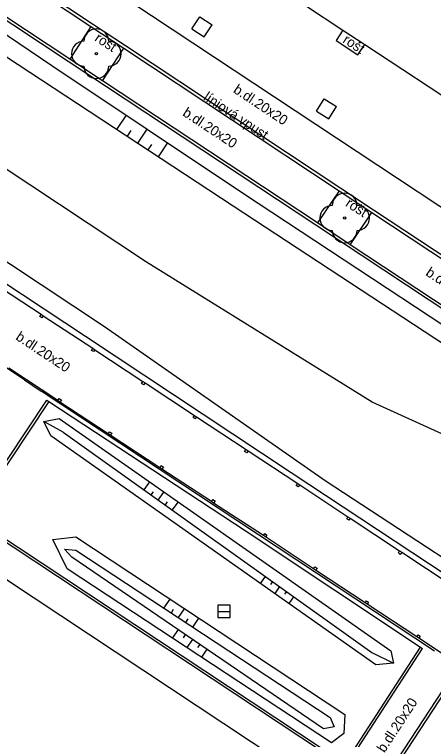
# Model space of a CAD drawing. Extents: x -598233 to -596890, y -1157848 to -1156431.
# Drawn here: x -597056.19 to -597039.32, y -1157166.6 to -1157137.38 of the extents above; entities that cross this region are included whole.
import ezdxf

# ---------------------------------------------------------------- set-up
doc = ezdxf.new("R2010")
doc.units = 0
for name, color, linetype in [('Level 11', 7, 'Continuous'), ('Level 14', 7, 'Continuous'), ('Level 15', 7, 'Continuous'), ('Level 22', 7, 'Continuous'), ('Level 24', 7, 'Continuous'), ('Level 25', 7, 'Continuous'), ('Level 27', 7, 'Continuous'), ('Level 40', 7, 'Continuous'), ('Level 42', 7, 'Continuous'), ('Level 5', 7, 'Continuous'), ('Level 6', 7, 'Continuous'), ('Level 7', 7, 'Continuous'), ('Level 8', 7, 'Continuous')]:
    doc.layers.add(name, color=color, linetype=linetype)

msp = doc.modelspace()

# ---------------------------------------------------------------- linework, layer by layer
at = {"layer": 'Level 11'}
for points in [[(-597049.04, -1157137.96), (-597048.72, -1157137.47)], [(-597048.72, -1157137.47), (-597048.23, -1157137.79)], [(-597053.11, -1157137.86), (-597053.96, -1157139.18)], [(-597048.55, -1157138.28), (-597048.23, -1157137.79)], [(-597049.04, -1157137.96), (-597048.55, -1157138.28)], [(-597042.96, -1157138.01), (-597043.24, -1157138.43)], [(-597043.24, -1157138.43), (-597042.36, -1157139.01)], [(-597052.64, -1157140.05), (-597051.78, -1157138.74)], [(-597042.36, -1157139.01), (-597042.08, -1157138.59)], [(-597044.03, -1157141.28), (-597043.72, -1157140.78)], [(-597043.72, -1157140.78), (-597043.22, -1157141.09)], [(-597043.53, -1157141.59), (-597043.22, -1157141.09)], [(-597066.78, -1157141.45), (-597053.33, -1157150.35), (-597045.04, -1157155.84), (-597036.71, -1157161.35), (-597028.58, -1157166.73), (-597027.9, -1157167.16)], [(-597044.03, -1157141.28), (-597043.53, -1157141.59)], [(-597043.11, -1157144.49), (-597043.99, -1157145.78)], [(-597042.67, -1157146.66), (-597041.8, -1157145.36)], [(-597057.11, -1157148.15), (-597055.11, -1157149.46)], [(-597055.03, -1157149.52), (-597053.03, -1157150.83)], [(-597052.95, -1157150.89), (-597051.02, -1157152.17)], [(-597054.44, -1157152.94), (-597056.42, -1157151.63)], [(-597051.02, -1157152.17), (-597050.93, -1157152.22)], [(-597050.93, -1157152.22), (-597048.94, -1157153.54)], [(-597054.81, -1157152.98), (-597046.86, -1157158.21), (-597039.84, -1157162.88)], [(-597054.36, -1157153), (-597054.44, -1157152.94)], [(-597052.41, -1157154.28), (-597054.36, -1157153)], [(-597048.94, -1157153.54), (-597048.86, -1157153.6)], [(-597048.86, -1157153.6), (-597046.86, -1157154.91)], [(-597052.33, -1157154.33), (-597052.41, -1157154.28)], [(-597050.33, -1157155.65), (-597052.33, -1157154.33)], [(-597046.86, -1157154.91), (-597046.78, -1157154.97)], [(-597046.78, -1157154.97), (-597044.78, -1157156.28)], [(-597050.25, -1157155.7), (-597050.33, -1157155.65)], [(-597048.25, -1157157.01), (-597050.25, -1157155.7)], [(-597044.78, -1157156.28), (-597044.7, -1157156.34)], [(-597044.7, -1157156.34), (-597042.76, -1157157.63)], [(-597048.17, -1157157.07), (-597048.25, -1157157.01)], [(-597046.16, -1157158.38), (-597048.17, -1157157.07)], [(-597042.76, -1157157.63), (-597042.67, -1157157.68)], [(-597042.67, -1157157.68), (-597040.68, -1157159)], [(-597046.08, -1157158.44), (-597046.16, -1157158.38)], [(-597044.14, -1157159.72), (-597046.08, -1157158.44)], [(-597040.68, -1157159), (-597040.59, -1157159.05)], [(-597040.59, -1157159.05), (-597038.6, -1157160.37)], [(-597044.06, -1157159.78), (-597044.14, -1157159.72)], [(-597042.06, -1157161.1), (-597044.06, -1157159.78)], [(-597041.98, -1157161.15), (-597042.06, -1157161.1)], [(-597039.99, -1157162.47), (-597041.98, -1157161.15)], [(-597039.9, -1157162.52), (-597039.99, -1157162.47)], [(-597037.92, -1157163.83), (-597039.9, -1157162.52)]]:
    msp.add_lwpolyline(points, dxfattribs=at)
at = {"layer": 'Level 14'}
for points in [[(-597075.1, -1157126.8), (-597075.78, -1157127.39), (-597075.33, -1157126.35), (-597074.32, -1157126.37), (-597067.85, -1157130.97), (-597060.84, -1157135.26), (-597054.68, -1157139.44), (-597046.96, -1157144.6), (-597034.25, -1157152.98), (-597023.69, -1157159.99), (-597026.22, -1157163.64), (-597027.36, -1157164.89)], [(-597057.03, -1157138.75), (-597047.38, -1157145.09), (-597034.53, -1157153.53), (-597024.97, -1157159.84), (-597026.37, -1157163.12), (-597031.45, -1157157.71), (-597041.79, -1157153), (-597050.87, -1157147.36), (-597059.08, -1157141.92)], [(-597027.51, -1157166.57), (-597034.78, -1157162.01), (-597043.68, -1157156.17), (-597052.56, -1157149.97), (-597065.24, -1157141.56), (-597066.36, -1157140.82)], [(-597055.01, -1157153.79), (-597054.39, -1157153.67), (-597041.03, -1157163.03), (-597040.92, -1157163.53), (-597041.64, -1157163.59)], [(-597041.64, -1157163.59), (-597054.72, -1157154.36), (-597055.01, -1157153.79)], [(-597054.22, -1157154.21), (-597055.01, -1157153.79)], [(-597054.22, -1157154.21), (-597041.8, -1157163.1)], [(-597054.64, -1157158.54), (-597053.72, -1157158.43), (-597042.89, -1157165.59), (-597042.92, -1157166.36), (-597043.42, -1157166.74)], [(-597043.42, -1157166.74), (-597054.06, -1157159.72), (-597054.64, -1157158.54)], [(-597054.17, -1157158.93), (-597053.72, -1157158.97), (-597043.47, -1157165.71), (-597043.31, -1157166.09), (-597043.75, -1157166.17)], [(-597043.75, -1157166.17), (-597053.88, -1157159.25), (-597054.17, -1157158.93)], [(-597041.8, -1157163.1), (-597040.92, -1157163.53)]]:
    msp.add_lwpolyline(points, dxfattribs=at)
at = {"layer": 'Level 15'}
for points in [[(-597052.06, -1157142.02), (-597051.68, -1157141.44)], [(-597051.22, -1157142.57), (-597050.85, -1157142)], [(-597051.64, -1157142.29), (-597051.49, -1157142.06)], [(-597050.39, -1157143.12), (-597050.02, -1157142.56)], [(-597050.8, -1157142.84), (-597050.66, -1157142.62)], [(-597050.97, -1157156.54), (-597050.74, -1157156.22)], [(-597050.68, -1157156.74), (-597050.59, -1157156.62)], [(-597050.4, -1157156.95), (-597050.17, -1157156.63)], [(-597050.11, -1157157.15), (-597050.02, -1157157.02)], [(-597049.83, -1157157.35), (-597049.6, -1157157.03)], [(-597046.09, -1157160.03), (-597046.29, -1157160.31)], [(-597045.8, -1157160.24), (-597045.88, -1157160.35)], [(-597045.52, -1157160.44), (-597045.71, -1157160.72)], [(-597045.23, -1157160.64), (-597045.31, -1157160.75)], [(-597050.17, -1157161.31), (-597049.92, -1157160.94)], [(-597044.95, -1157160.85), (-597045.14, -1157161.12)], [(-597049.87, -1157161.5), (-597049.78, -1157161.35)], [(-597049.58, -1157161.69), (-597049.34, -1157161.33)], [(-597049.29, -1157161.88), (-597049.19, -1157161.74)], [(-597049, -1157162.08), (-597048.76, -1157161.71)], [(-597049.6, -1157162.17), (-597049.83, -1157162.51)], [(-597049.31, -1157162.37), (-597049.4, -1157162.5)], [(-597049.02, -1157162.57), (-597049.25, -1157162.9)], [(-597048.73, -1157162.77), (-597048.82, -1157162.9)], [(-597048.44, -1157162.96), (-597048.66, -1157163.28)]]:
    msp.add_lwpolyline(points, dxfattribs=at)
at = {"layer": 'Level 22'}
for centre in [(-597052.89, -1157138.96), (-597042.89, -1157145.58)]:
    msp.add_circle(centre, 0.05, dxfattribs=at)
for centre, start, end in [((-597052.89, -1157138.46), 0, 180), ((-597053.39, -1157138.96), 90, 270), ((-597052.39, -1157138.96), 270, 90), ((-597052.89, -1157139.46), 180, 0), ((-597042.89, -1157145.08), 0, 180), ((-597043.39, -1157145.58), 90, 270), ((-597042.39, -1157145.58), 270, 90), ((-597042.89, -1157146.08), 180, 0)]:
    msp.add_arc(centre, 0.5, start, end, dxfattribs=at)
at = {"layer": 'Level 24'}
for points in [[(-597076.07, -1157122.64), (-597074.41, -1157123.75), (-597073.09, -1157124.62), (-597071.75, -1157125.51), (-597063.11, -1157131.23), (-597061.78, -1157132.11), (-597053.11, -1157137.86), (-597051.78, -1157138.74), (-597043.11, -1157144.49), (-597041.8, -1157145.36), (-597033.09, -1157151.12), (-597031.77, -1157152), (-597023.75, -1157157.31), (-597022.43, -1157158.17), (-597020.17, -1157159.64)], [(-597076, -1157122.53), (-597073.02, -1157124.51), (-597071.68, -1157125.4), (-597063.04, -1157131.12), (-597061.71, -1157132), (-597053.04, -1157137.75), (-597051.71, -1157138.63), (-597043.04, -1157144.38), (-597041.73, -1157145.25), (-597033.02, -1157151.01), (-597031.7, -1157151.89), (-597023.68, -1157157.2), (-597020.1, -1157159.53)]]:
    msp.add_lwpolyline(points, dxfattribs=at)
at = {"layer": 'Level 25'}
for points in [[(-597055.17, -1157149.55), (-597055.11, -1157149.46)], [(-597055.08, -1157149.6), (-597055.17, -1157149.55)], [(-597055.11, -1157149.46), (-597055.03, -1157149.52)], [(-597055.03, -1157149.52), (-597055.08, -1157149.6)], [(-597053.09, -1157150.92), (-597053.03, -1157150.83)], [(-597053.01, -1157150.97), (-597053.09, -1157150.92)], [(-597053.03, -1157150.83), (-597052.95, -1157150.89)], [(-597052.95, -1157150.89), (-597053.01, -1157150.97)], [(-597051.07, -1157152.25), (-597051.02, -1157152.17)], [(-597050.99, -1157152.31), (-597051.07, -1157152.25)], [(-597051.02, -1157152.17), (-597050.93, -1157152.22)], [(-597050.93, -1157152.22), (-597050.99, -1157152.31)], [(-597054.44, -1157152.94), (-597054.39, -1157152.86)], [(-597054.36, -1157153), (-597054.44, -1157152.94)], [(-597054.39, -1157152.86), (-597054.3, -1157152.92)], [(-597054.3, -1157152.92), (-597054.36, -1157153)], [(-597048.99, -1157153.62), (-597048.94, -1157153.54)], [(-597048.91, -1157153.68), (-597048.99, -1157153.62)], [(-597048.94, -1157153.54), (-597048.86, -1157153.6)], [(-597048.86, -1157153.6), (-597048.91, -1157153.68)], [(-597052.41, -1157154.28), (-597052.36, -1157154.2)], [(-597052.33, -1157154.33), (-597052.41, -1157154.28)], [(-597052.36, -1157154.2), (-597052.27, -1157154.25)], [(-597052.27, -1157154.25), (-597052.33, -1157154.33)], [(-597046.92, -1157155), (-597046.86, -1157154.91)], [(-597046.83, -1157155.05), (-597046.92, -1157155)], [(-597046.86, -1157154.91), (-597046.78, -1157154.97)], [(-597046.78, -1157154.97), (-597046.83, -1157155.05)], [(-597050.33, -1157155.65), (-597050.28, -1157155.56)], [(-597050.25, -1157155.7), (-597050.33, -1157155.65)], [(-597050.28, -1157155.56), (-597050.19, -1157155.62)], [(-597050.19, -1157155.62), (-597050.25, -1157155.7)], [(-597044.84, -1157156.37), (-597044.78, -1157156.28)], [(-597044.78, -1157156.28), (-597044.7, -1157156.34)], [(-597044.7, -1157156.34), (-597044.76, -1157156.42)], [(-597044.76, -1157156.42), (-597044.84, -1157156.37)], [(-597048.25, -1157157.01), (-597048.19, -1157156.93)], [(-597048.19, -1157156.93), (-597048.11, -1157156.99)], [(-597048.17, -1157157.07), (-597048.25, -1157157.01)], [(-597048.11, -1157156.99), (-597048.17, -1157157.07)], [(-597042.81, -1157157.71), (-597042.76, -1157157.63)], [(-597042.73, -1157157.76), (-597042.81, -1157157.71)], [(-597042.76, -1157157.63), (-597042.67, -1157157.68)], [(-597042.67, -1157157.68), (-597042.73, -1157157.76)], [(-597046.16, -1157158.38), (-597046.11, -1157158.3)], [(-597046.08, -1157158.44), (-597046.16, -1157158.38)], [(-597046.11, -1157158.3), (-597046.02, -1157158.36)], [(-597046.02, -1157158.36), (-597046.08, -1157158.44)], [(-597040.73, -1157159.08), (-597040.68, -1157159)], [(-597040.65, -1157159.14), (-597040.73, -1157159.08)], [(-597040.68, -1157159), (-597040.59, -1157159.05)], [(-597040.59, -1157159.05), (-597040.65, -1157159.14)], [(-597044.14, -1157159.72), (-597044.09, -1157159.64)], [(-597044.06, -1157159.78), (-597044.14, -1157159.72)], [(-597044.09, -1157159.64), (-597044, -1157159.69)], [(-597044, -1157159.69), (-597044.06, -1157159.78)], [(-597042.06, -1157161.1), (-597042.01, -1157161.01)], [(-597042.01, -1157161.01), (-597041.93, -1157161.07)], [(-597041.98, -1157161.15), (-597042.06, -1157161.1)], [(-597041.93, -1157161.07), (-597041.98, -1157161.15)], [(-597039.99, -1157162.47), (-597039.93, -1157162.39)], [(-597039.9, -1157162.52), (-597039.99, -1157162.47)], [(-597039.93, -1157162.39), (-597039.85, -1157162.44)], [(-597039.85, -1157162.44), (-597039.9, -1157162.52)]]:
    msp.add_lwpolyline(points, dxfattribs=at)
at = {"layer": 'Level 27'}
msp.add_line((-597048, -1157161.44), (-597047.5, -1157161.44), dxfattribs=at)
msp.add_lwpolyline([(-597048, -1157161.69), (-597047.5, -1157161.69), (-597047.5, -1157161.19), (-597048, -1157161.19)], close=True, dxfattribs=at)
at = {"layer": 'Level 5'}
for points in [[(-597067.09, -1157122.05), (-597058.12, -1157127.99), (-597057.24, -1157128.57), (-597053.11, -1157131.29), (-597052.23, -1157131.87), (-597042.96, -1157138.01), (-597042.08, -1157138.59), (-597037.96, -1157141.3), (-597037.08, -1157141.88), (-597036.71, -1157142.13)], [(-597069.66, -1157124.84), (-597018.46, -1157158.74)], [(-597055.11, -1157149.46), (-597055.03, -1157149.52)], [(-597053.03, -1157150.83), (-597052.95, -1157150.89)], [(-597044.45, -1157168.16), (-597058.71, -1157158.72)]]:
    msp.add_lwpolyline(points, dxfattribs=at)
at = {"layer": 'Level 6'}
msp.add_lwpolyline([(-597042.96, -1157138.01), (-597042.08, -1157138.59)], dxfattribs=at)
at = {"layer": 'Level 7'}
for points in [[(-597075.28, -1157125.07), (-597075.34, -1157125.15), (-597075.25, -1157125.21), (-597064.03, -1157132.63), (-597054.02, -1157139.26), (-597044.05, -1157145.86), (-597034.01, -1157152.51), (-597023.05, -1157159.78)], [(-597022.91, -1157159.75), (-597023.3, -1157159.49), (-597024.62, -1157158.61), (-597032.62, -1157153.31), (-597033.95, -1157152.43), (-597042.67, -1157146.66), (-597043.99, -1157145.78), (-597052.64, -1157140.05), (-597053.96, -1157139.18), (-597062.66, -1157133.42), (-597063.97, -1157132.55), (-597072.62, -1157126.82), (-597073.94, -1157125.95), (-597075.28, -1157125.07)], [(-597055.78, -1157152.11), (-597071.6, -1157141.65)], [(-597039.28, -1157163.04), (-597055.11, -1157152.56)], [(-597058.04, -1157157.67), (-597054.89, -1157152.93), (-597054.81, -1157152.98)], [(-597054.81, -1157152.98), (-597057.9, -1157157.64)], [(-597042.86, -1157167.72), (-597043.75, -1157167.13), (-597058.04, -1157157.67)], [(-597042.89, -1157167.58), (-597057.9, -1157157.64)], [(-597042.89, -1157167.58), (-597039.84, -1157162.88), (-597039.76, -1157162.94)], [(-597042.86, -1157167.72), (-597039.76, -1157162.94)], [(-597031.21, -1157175.41), (-597041.53, -1157168.58), (-597038.42, -1157163.82)], [(-597038.42, -1157163.82), (-597038.34, -1157163.88), (-597041.39, -1157168.55), (-597031.15, -1157175.33), (-597031.21, -1157175.41)]]:
    msp.add_lwpolyline(points, dxfattribs=at)
at = {"layer": 'Level 8'}
msp.add_lwpolyline([(-597055.78, -1157152.11), (-597055.11, -1157152.56)], dxfattribs=at)

# ---------------------------------------------------------------- texts
at = {"layer": 'Level 40'}
for rotation, p in [(326.49397, (-597047.41, -1157140.5)), (326.496, (-597049.45, -1157141.43)), (326.48148, (-597039.66, -1157147.87)), (326.48199, (-597056.17, -1157150.46)), (56.84095, (-597041.29, -1157167.16))]:
    msp.add_text('b.dl.20x20', height=0.4, rotation=rotation, dxfattribs=at).set_placement(p)
at = {"layer": 'Level 42'}
for s, rotation, p in [('rošt', 327, (-597052.99, -1157138.42)), ('rošt', 327, (-597043, -1157138.49)), ('líniová vpust', 326.44741, (-597048.61, -1157140.8)), ('rošt', 327, (-597042.89, -1157145.08))]:
    msp.add_text(s, height=0.4, rotation=rotation, dxfattribs=at).set_placement(p)

doc.saveas('drawing.dxf')
